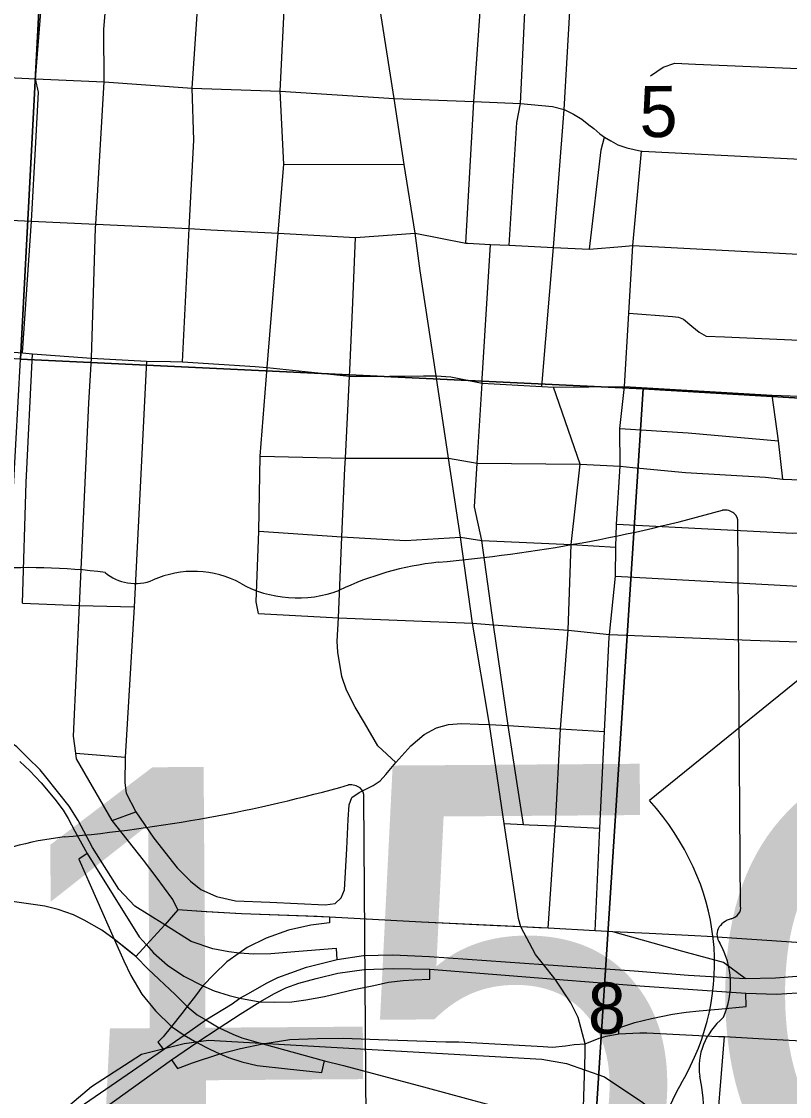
# Model space of a CAD drawing. Extents: x 114604 to 551442, y 316898 to 567001.
# Drawn here: x 201002 to 204319, y 390469 to 395112 of the extents above; entities that cross this region are included whole.
import ezdxf

# ---------------------------------------------------------------- set-up
doc = ezdxf.new("R2010")
doc.units = 0
for name, color, linetype in [('_CIVIL_CONSTRUCTION', 7, 'Continuous'), ('BD_X_Building', 7, 'Continuous'), ('GE_P_Alignment_1000_Bearings', 7, 'Continuous'), ('GE_P_Alignment_100_Cardinal_Points', 7, 'Continuous'), ('GE_P_Alignment_500_Cardinal_Points', 7, 'Continuous'), ('GE_P_Alignment_500_Curve_Data', 7, 'Continuous'), ('GE_P_Alignment_500_Stations', 7, 'Continuous'), ('PV_X_Curb', 7, 'Continuous'), ('SN_P_Signs', 7, 'Continuous')]:
    doc.layers.add(name, color=color, linetype=linetype)

msp = doc.modelspace()

# ---------------------------------------------------------------- linework, layer by layer
at = {"layer": '_CIVIL_CONSTRUCTION'}
for p, q in [((202332.4, 391244), (202230.9, 391247.6)), ((203159.6, 391201.3), (203056.2, 391206.4))]:
    msp.add_line(p, q, dxfattribs=at)
for points in [[(201472, 391093), (201402.5, 391148.3), (201349.9, 391187.9), (201273.1, 391229.9), (201226.3, 391252.8), (201160.8, 391276), (201102.8, 391291.5), (200971.6, 391309.7)], [(201777.7, 391268.3), (201678.2, 391274.5), (201620.9, 391210.4), (201541.9, 391123.5), (201496.5, 391073.5), (201472, 391093)], [(202230.9, 391247.6), (201951.8, 391257.5), (201777.7, 391268.3)], [(203056.2, 391206.4), (202730.2, 391222.4), (202332.4, 391244)], [(203556, 391179.9), (203479.4, 391184.1), (203277.1, 391195.3), (203159.6, 391201.3)], [(204128.3, 390978.6), (204034.7, 391047), (203858.4, 391095.2), (203556, 391179.9)]]:
    msp.add_lwpolyline(points, dxfattribs=at)
at = {"layer": 'GE_P_Alignment_1000_Bearings'}
msp.add_lwpolyline([(201089.1, 390328.6), (201304.5, 390511.4), (201520.5, 390651.2), (201704.3, 390698.5), (201809.4, 390712.5), (203250.2, 390630.8), (203355.6, 390611.9), (203520.4, 390553.8), (203685.6, 390443.2), (203864.2, 390293.2), (204049.3, 390162.9), (204258.6, 390037.2), (204397.8, 389970), (204561.1, 389922.5), (204761.1, 389864)], dxfattribs=at)
at = {"layer": 'GE_P_Alignment_100_Cardinal_Points'}
for p, q in [((202134.8, 394495.1), (202655.2, 394494.4)), ((201236.7, 391951.8), (201450, 391933.8)), ((201394.5, 391661.6), (201496.4, 391697.7))]:
    msp.add_line(p, q, dxfattribs=at)
for points in [[(202921.6, 394154.1), (202956.4, 394766.8), (203000.7, 395401.7), (203006.6, 395479.2), (203032.1, 396090.4), (203051.8, 396313.8), (203073, 396652.4), (203076.2, 396704), (203107.8, 397191.4)], [(201697.3, 393641.4), (201726.7, 394217), (201746.3, 394599.8), (201739.1, 394824.3), (201782.9, 395462.6), (201795.7, 395763.8), (201797.5, 396152.1)], [(202067.5, 393670.2), (202110.9, 394197.1), (202134.8, 394495.1), (202119.2, 394811.2), (202152.4, 395481.2), (202153.6, 395553.3), (202181.5, 396136)], [(203108.2, 394145.3), (203142.4, 394675.5), (203157.5, 394757.7), (203186.9, 395364.9), (203188.6, 395391.8), (203232.7, 396083)], [(203346.1, 394731.7), (203383.2, 395381.4), (203421.4, 396077.8)], [(201006, 393680.2), (201046, 394249.5), (201064.1, 394589.2), (201076, 394806.5), (201063, 394863.6), (201113.7, 395495.4)], [(201678.2, 391274.5), (201655.3, 391320.3), (201584.3, 391417.1), (201529.1, 391489.6), (201394.5, 391661.6), (201239.8, 391926.8), (201236.7, 391951.8), (201227.4, 392024.8), (201253, 392589.1), (201292.6, 393463), (201304.2, 393658.1), (201322.3, 394220.2), (201322.9, 394236.3), (201358.9, 394851), (201357.5, 395077.8), (201390.7, 395481)], [(203407.6, 389638.1), (203410, 389783.9), (203427.5, 390328.6), (203437.6, 390653.5), (203436.3, 390696), (203406, 390810.1), (203375.2, 390873.3), (203307.5, 390975.4), (203256.6, 391039.5), (203222.6, 391082.3), (203159.6, 391201.3), (203149.4, 391237.1), (203087, 391648.3), (203023.2, 392075.1), (202950.8, 392513.4), (202898.1, 392884.3), (202846.6, 393226.5), (202792.9, 393582.1), (202724.5, 394035.6), (202703.3, 394196.9), (202655.2, 394494.4), (202612.4, 394779.7), (202512.3, 395412.7)], [(199743.5, 394938.2), (199860, 394932.2), (199930.2, 394928.6), (200125.7, 394918.1), (200738.7, 394880.2), (201063, 394863.6), (201358.9, 394851), (201739.1, 394824.3), (202119.2, 394811.2), (202612.4, 394779.7), (202956.4, 394766.8), (203157.5, 394757.7), (203296.5, 394745), (203346.1, 394731.7)], [(203719.7, 394876.4), (203773.8, 394914.8), (203823.9, 394931.3), (203913.4, 394927.6), (204699.6, 394894.4)], [(203249.6, 393535.2), (203299.5, 394136.2), (203346.1, 394731.7)], [(203346.1, 394731.7), (203386, 394711.6), (203422.7, 394689.2), (203453.3, 394665.1), (203473.8, 394649.2), (203500.6, 394627.2), (203520.6, 394612.4), (203547.3, 394596), (203578.4, 394579.1), (203617.2, 394565.5), (203680.4, 394552.2)], [(203455.4, 394128.9), (203506.6, 394557.5), (203520.6, 394612.4)], [(203479.4, 391184.1), (203500.5, 391627.9), (203521.1, 392044.6), (203541.2, 392452.5), (203541.8, 392463.7), (203568.5, 392716.4), (203570, 392841.5), (203571.9, 392940.2), (203588.4, 393191.1), (203587.1, 393353.3), (203607.4, 393534.8), (203625, 393851.9), (203642.8, 394143.7), (203680.4, 394552.2)], [(203680.4, 394552.2), (203682.9, 394552), (204764.9, 394497.2)], [(200214, 394288.5), (200740.6, 394263.8), (201046, 394249.5), (201322.9, 394236.3), (201726.7, 394217), (201820.1, 394212.5), (202110.9, 394197.1), (202445, 394179.4), (202703.3, 394196.9), (202921.6, 394154.1), (202929.9, 394153.7), (203028.6, 394149), (203108.2, 394145.3), (203299.5, 394136.2), (203455.4, 394128.9), (203595.9, 394140)], [(202371, 392535.6), (202386.4, 392885.5), (202399.4, 393182.7), (202401.5, 393225.5), (202418.7, 393580), (202419.9, 393605.5), (202434.1, 393897.8), (202445, 394179.4)], [(203170.1, 391644), (203104.3, 392070.6), (203040.3, 392505.7), (202989.9, 392870.8), (202958.5, 393015.5), (202970.2, 393204.9), (202991.5, 393549.2), (202992.7, 393569.1), (203028.6, 394149)], [(203595.9, 394140), (203642.8, 394143.7), (204496.8, 394100.2), (204821.7, 394081.1)], [(203625, 393851.9), (203814.6, 393838), (203840.4, 393834.7), (203861.5, 393826.7), (203897.9, 393796.5), (203929.7, 393769.9), (203959.1, 393752.5), (204038.6, 393749.6), (204394.3, 393733.5), (204697.4, 393715.9), (204884.7, 393702.2)], [(200690.7, 393704.6), (201006, 393680.2), (201049.6, 393675.7), (201304.2, 393658.1), (201541.9, 393645.3), (201645.5, 393642.7)], [(201006.5, 392599.3), (201022.1, 393120.4), (201049.6, 393675.7)], [(202025.5, 392554.3), (202015.4, 392605.9), (202027.7, 392911.1), (202033.6, 393234.2), (202063.1, 393617.6), (202067.5, 393670.2)], [(201541.9, 393645.3), (201488.9, 392583.4), (201450, 391933.8), (201448.7, 391823.5), (201453.8, 391779.4), (201496.4, 391697.7), (201574.4, 391584.5), (201674.6, 391457.1), (201732.2, 391398.5), (201777.4, 391362.9), (201844.5, 391332.1), (201926.2, 391313.6), (202074.7, 391307.7), (202313.6, 391296.5), (202357.8, 391302.8), (202383.7, 391326.5), (202397.3, 391362.2), (202407.3, 391538.5), (202413.3, 391665.2)], [(201645.5, 393642.7), (201697.3, 393641.4), (202010.9, 393621)], [(202010.9, 393621), (202063.1, 393617.6), (202418.7, 393580), (202443.3, 393578.8), (202739.1, 393581.6)], [(202739.1, 393581.6), (202792.9, 393582.1), (202856.3, 393577.4), (202991.5, 393549.2), (203249.6, 393535.2), (203299.9, 393532.6), (203607.4, 393534.8), (204244.9, 393498), (204476.1, 393489), (204689.5, 393476.3), (204920.4, 393460.2)], [(203277.1, 391195.3), (203308, 391637.2), (203308.5, 391644.7), (203329.7, 392056.6), (203363.9, 392482.3), (203377.1, 392852.7), (203415.6, 393199.6), (203299.9, 393532.6)], [(204291, 393134.9), (204271.5, 393300.2), (204244.9, 393498)], [(203587.1, 393353.3), (203881.1, 393334.7), (204271.5, 393300.2)], [(202033.6, 393234.2), (202401.5, 393225.5), (202846.6, 393226.5), (202970.2, 393204.9), (203415.6, 393199.6), (203588.4, 393191.1), (203642.6, 393185.9)], [(203642.6, 393185.9), (203870.2, 393163.8), (204215.8, 393143.3), (204291, 393134.9), (204367.8, 393132.8), (204519.8, 393152.6)], [(203571.9, 392940.2), (204333.8, 392901.2), (204394.5, 392904), (204555, 392927.4), (204770, 392960.7), (204989.4, 392991.5)], [(202027.7, 392911.1), (202386.4, 392885.5), (202661.5, 392869.9), (202898.1, 392884.3), (202989.9, 392870.8), (203377.1, 392852.7), (203570, 392841.5)], [(203568.5, 392716.4), (204596.1, 392659.5), (204816.3, 392647.9)], [(201006.5, 392599.3), (201253, 392589.1), (201488.9, 392583.4)], [(202025.5, 392554.3), (202371, 392535.6), (202950.8, 392513.4), (203040.3, 392505.7), (203363.9, 392482.3), (203541.8, 392463.7), (204150.7, 392440.2), (204612, 392424.6), (204854.3, 392420), (205081.7, 392408.8)], [(202413.3, 391665.2), (202417.2, 391728.6), (202429.1, 391760.8), (202461.1, 391781.9), (202520.8, 391811.9), (202551.9, 391832), (202576, 391859.2), (202619, 391911.5), (202540.8, 391983), (202483.2, 392082.5), (202442.8, 392150.7), (202406.7, 392223.4), (202385.4, 392282.3), (202368.7, 392387.3), (202365.5, 392435.4), (202371, 392535.6)], [(202619, 391911.5), (202683.6, 391984.1), (202740.8, 392032.6), (202795.4, 392060.5), (202847, 392075.5), (202902.6, 392080.3), (202976.3, 392077.4), (203023.2, 392075.1), (203104.3, 392070.6), (203329.7, 392056.6), (203521.1, 392044.6)], [(203087, 391648.3), (203170.1, 391644), (203194.5, 391642.7), (203308, 391637.2), (203500.5, 391627.9)], [(201470.9, 391093.9), (201402.5, 391148.3), (201349.9, 391187.9), (201273.1, 391229.9), (201226.3, 391252.8), (201160.8, 391276), (201102.8, 391291.5), (200971.6, 391309.7), (200941.1, 391311.4)], [(201799.2, 391267), (201678.2, 391274.5), (201620.9, 391210.4), (201541.9, 391123.5), (201496.5, 391073.5), (201470.9, 391093.9)], [(202278.8, 391245.9), (201951.8, 391257.5), (201799.2, 391267)], [(202385.5, 391241.1), (202332.4, 391244), (202278.8, 391245.9)], [(203132.8, 391202.7), (202730.2, 391222.4), (202385.5, 391241.1)], [(203236.3, 391197.4), (203159.6, 391201.3), (203132.8, 391202.7)], [(203556, 391179.9), (203479.4, 391184.1), (203277.1, 391195.3), (203236.3, 391197.4)], [(203963.5, 391159.3), (203911.3, 391162.8), (203712.9, 391173.1), (203556, 391179.9)], [(204824.2, 391103.4), (204813.5, 391102.4), (204736.1, 391107.6), (203963.5, 391159.3)], [(201496.5, 391073.5), (201549.8, 391019.2), (201665.3, 390908.9), (201717.7, 390857.2), (201761.4, 390821.1), (201798.6, 390799.4), (201856.4, 390765.9), (201914.8, 390738.8), (201954, 390722.6), (202045.3, 390696.4), (202311.5, 390623.6), (202393.2, 390602.5), (202755.1, 390506.2), (203094.3, 390414), (203427.5, 390328.6)], [(203436.3, 390696), (203497.6, 390720.2), (203527.2, 390729), (203582.3, 390738.9), (203673, 390743.9), (203703, 390743.9), (204012.2, 390728.4), (204038.5, 390727.6), (204210.5, 390718.3), (204400.4, 390708), (204587.9, 390698), (204794.3, 390686.9)], [(202891.1, 390705), (203255, 390684.6), (203295.9, 390682.7), (203351.7, 390687.8), (203390, 390693.1), (203436.3, 390696)], [(204010.4, 390375.9), (204025.3, 390567.6), (204038.5, 390727.6)]]:
    msp.add_lwpolyline(points, dxfattribs=at)
at = {"layer": 'GE_P_Alignment_500_Cardinal_Points'}
msp.add_line((204796.8, 392625), (203715.4, 391747), dxfattribs=at)
for points in [[(202366, 391061.1), (202363.5, 391108.4), (202200.4, 391095.1), (202079.8, 391084.7), (202006, 391083.3), (201942.6, 391088), (201898.3, 391093.8), (201828.8, 391107.1), (201734.8, 391138.6), (201620.9, 391210.4), (201492.3, 391291.4), (201422.3, 391364.7), (201309.2, 391544.8), (201246.6, 391660.3), (201208.7, 391723.1), (201107.4, 391849.3), (201083.3, 391880), (201029.8, 391931.7), (200981.9, 391979.3), (200884.3, 392047.3), (200747.9, 392142.5), (200736.5, 392151.8), (200547.7, 392285.1)], [(200994.7, 391916.1), (201038.9, 391875.6), (201087.5, 391824), (201145.9, 391752.8), (201182.9, 391704.9), (201203.3, 391669.9), (201233.1, 391614.8), (201285.4, 391518.8)], [(201285.4, 391518.8), (201249.8, 391494.1), (201402.5, 391148.3), (201443.7, 391054.9), (201474.5, 390991.8), (201522, 390911.3), (201581.6, 390838.9), (201650.6, 390770.8), (201705.4, 390733.1), (201759, 390701.6), (201815.4, 390673), (201858.9, 390653.4), (201896.4, 390637.1), (201953.8, 390618.4), (202019.9, 390602.4), (202151.1, 390587.7), (202299.7, 390572.3), (202311.5, 390623.6)], [(201285.4, 391518.8), (201509.8, 391158.7), (201541.9, 391123.5), (201572.8, 391089.7), (201632.2, 391036.3), (201702.9, 390989.1), (201785.7, 390947.1), (201834.4, 390925.8), (201898.8, 390905.4), (201945.5, 390894.1), (202031.4, 390877.8), (202096.4, 390876.4), (202169.4, 390878.3), (202230.5, 390885.7), (202311.7, 390900.2), (202437.9, 390931), (202524, 390949), (202587.1, 390962), (202651, 390970.1), (202698.2, 390972.5), (202766, 390975.5), (202766.7, 391019.3)], [(202332.4, 391244), (202332.4, 391218.6), (202251.8, 391209.6), (202156.1, 391187), (202058.9, 391152.7), (201976.8, 391111.8), (201942.6, 391088), (201889.1, 391050.3), (201833.9, 390997.8), (201785.7, 390947.1), (201753.8, 390904.4), (201717.7, 390857.2), (201694.5, 390826.7), (201650.6, 390770.8), (201614.5, 390727.1), (201591.4, 390704.2), (201616, 390672.4)], [(203582.3, 390738.9), (203582.8, 390765.4), (203651.6, 390787.9), (203723.8, 390806.3), (203813.9, 390824.2), (203873.5, 390833.2), (203929.9, 390839.6), (204012.7, 390845.5), (204132.9, 390858), (204131.1, 390914.5)], [(201650.3, 390627.8), (201675.4, 390590.4), (201741.2, 390614.3), (201858.9, 390653.4), (201948.1, 390675.6), (202045.3, 390696.4), (202161.5, 390714.6), (202279.5, 390718.9), (202393.2, 390720.6), (202544.4, 390715.1)], [(202544.4, 390715.1), (202835.2, 390704.7), (202891.1, 390705)]]:
    msp.add_lwpolyline(points, dxfattribs=at)
for centre, start_param, end_param in [((202473.1, 391039.3), 5.838948, 6.894066), ((205233.8, 390017.5), 2.702327, 4.723529)]:
    msp.add_ellipse(centre, major_axis=(1522.8, 11), ratio=0.8, start_param=start_param, end_param=end_param, dxfattribs=at)
at = {"layer": 'GE_P_Alignment_500_Curve_Data'}
for p, q in [((204108.5, 391290.3), (204096.6, 392948.6)), ((202493.4, 390103.8), (202481.4, 391762)), ((204108, 391290.7), (204108.5, 391290.3))]:
    msp.add_line(p, q, dxfattribs=at)
for centre, major_axis, ratio, start_param, end_param in [((202206.2, 397178.4), (5536.5, 40), 0.800001, 4.814395, 5.04237), ((204038.6, 392955), (58.1, 0.4), 0.8, 6.141152, 7.989035), ((201028.2, 391068.1), (2106, 15.2), 0.8, 1.404758, 1.657858), ((201744.8, 392455.3), (351.9, 2.5), 0.8, 0.950623, 2.079405), ((202950.6, 391893.5), (1113.9, 8), 0.8, 1.699011, 2.107814), ((201493.7, 392819.9), (169.2, 1.2), 0.8, 3.836095, 5.185415), ((202195.3, 392961.1), (423.3, 3.1), 0.8, 4.081561, 5.145723), ((200591.1, 395991.8), (5536.5, 39.9), 0.800001, 4.814395, 5.04237), ((202423.5, 391768.5), (58.1, 0.4), 0.8, 6.141152, 7.989035), ((201335.5, 390706.9), (1113.9, 8), 0.8, 1.699011, 2.107814), ((204046.6, 391283.4), (62.2, 0.4), 0.8, 5.05454, 6.418171), ((204096, 391168.5), (89.9, 0.6), 0.8, 1.883978, 3.671073), ((203525.3, 390954.7), (539.9, 3.9), 0.8, 5.934695, 6.695948), ((204321.8, 390597.8), (392.8, 2.8), 0.8, 2.387724, 3.262537), ((202565.5, 390374.2), (1384.8, 10), 0.8, 5.101753, 6.440018)]:
    msp.add_ellipse(centre, major_axis=major_axis, ratio=ratio, start_param=start_param, end_param=end_param, dxfattribs=at)
at = {"layer": 'GE_P_Alignment_500_Stations'}
for points in [[(204131.1, 390914.5), (204262.7, 390911.4), (204353, 390916.2), (204469.6, 390933.7), (204547.3, 390953.7), (204644.4, 390985), (204721.9, 391017.5), (204812.5, 391062.5), (204894, 391109.5), (205108.8, 391233.6), (205209.1, 391291.6)], [(201117.8, 390328.7), (201616, 390672.4), (201705.4, 390733.1), (201798.6, 390799.4), (201912.2, 390869.7), (201945.5, 390894.1), (201982.1, 390913.8), (202060.2, 390958.3), (202110.1, 390982.3), (202165.5, 391003.5), (202233.6, 391027.5), (202366, 391061.1), (202479.9, 391077.2), (202606.3, 391080.9), (202764.2, 391073.7), (203256.6, 391039.5), (203649.2, 391011.3), (203882.9, 390993.6), (204128.3, 390978.6), (204258.9, 390981.7), (204350.6, 390988.6)], [(200157.2, 389581.4), (200240.5, 389645), (200439.3, 389783.6), (200618, 389911.8), (200851.8, 390060.8), (201157.4, 390272.8), (201650.3, 390627.8), (201759, 390701.6), (201856.4, 390765.9), (201946.6, 390825.2), (202031.4, 390877.8), (202094.6, 390913.8), (202144.5, 390937.8), (202199.9, 390959), (202274.8, 390979), (202369.2, 391001.9), (202483, 391018.1), (202609.4, 391021.7), (202766.7, 391019.3), (203307.5, 390975.4), (203673.2, 390947.4), (204131.1, 390914.5)]]:
    msp.add_lwpolyline(points, dxfattribs=at)
at = {"layer": 'SN_P_Signs'}
for points in [[(201130, 396169.1), (200998.6, 393652.7), (198288.5, 393799.6), (195571.8, 393937.1), (195727.2, 396497.5)], [(201130, 396169.1), (204872.5, 395997), (206535.4, 395930.3), (206362.8, 393381.6), (205237.2, 393433.1), (203687.5, 393525), (200998.6, 393652.7)], [(203687.5, 393525), (203349.7, 388305.5), (200907.9, 388482.1), (200713.9, 388493.9), (200998.6, 393652.7)], [(206362.8, 393381.6), (206007.5, 388132.6), (205980.7, 388133.3), (203349.7, 388305.5), (203687.5, 393525), (205237.2, 393433.1)]]:
    msp.add_lwpolyline(points, close=True, dxfattribs=at)

# ---------------------------------------------------------------- texts
at = {"layer": 'BD_X_Building'}
for s, p in [('r', (201441.8, 391001.5)), ('s', (201441.9, 391001.5)), ('315C', (201018.8, 390954.5))]:
    msp.add_text(s, height=1, rotation=0.4135, dxfattribs=at).set_placement(p)
at = {"layer": 'GE_P_Alignment_500_Curve_Data'}
for s, height, rotation, p in [('315C', 2040.11, 0.4135, (199359.3, 389834.7)), ('315', 2088.4, 0.4134, (198061.2, 388650.4))]:
    msp.add_text(s, height=height, rotation=rotation, dxfattribs=at).set_placement(p)
at = {"layer": 'PV_X_Curb'}
for s, p in [('5', (203672.2, 394611.9)), ('8', (203449.3, 390739.6))]:
    msp.add_text(s, height=221, rotation=0.4136, dxfattribs=at).set_placement(p)

doc.saveas('drawing.dxf')
